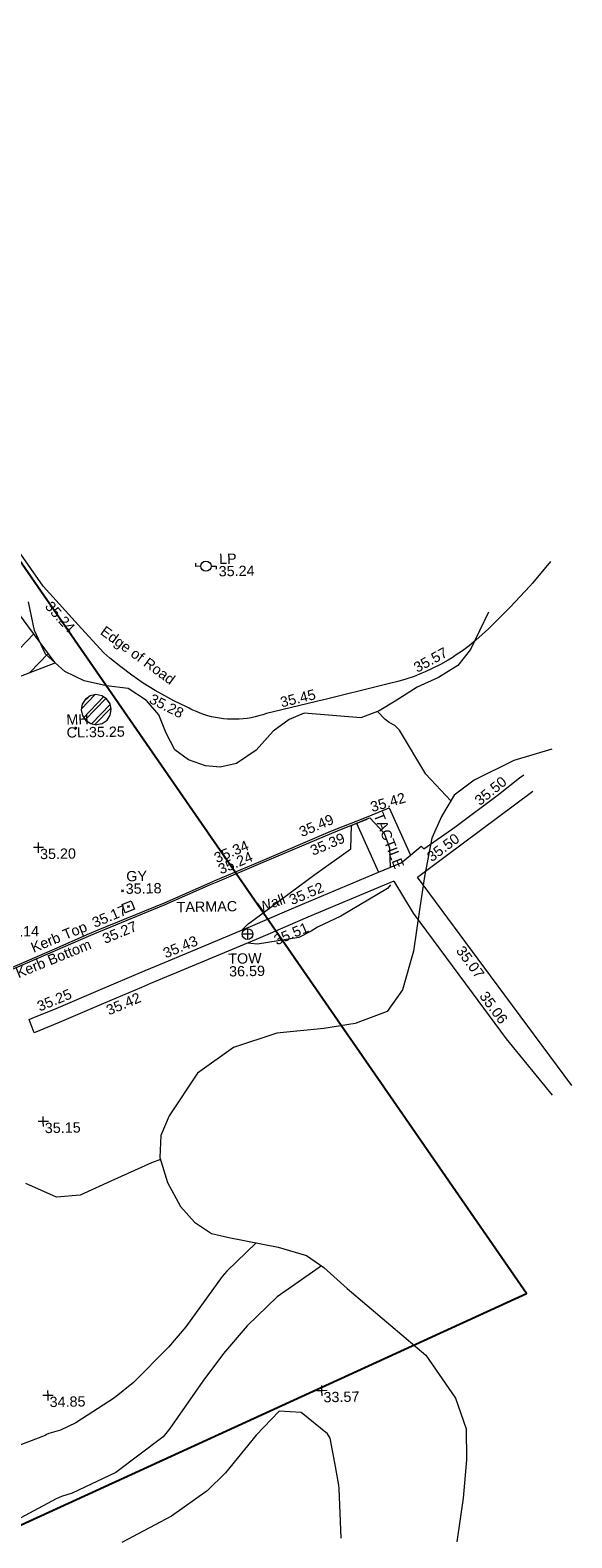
# Model space of a CAD drawing. Header units: millimetres. Extents: x -287732 to 520720, y -103372 to 287754.
# Tile 380 of 380: x 433401 to 453175, y 226992 to 282016. Entities that reach past the tile are written whole.
import ezdxf

# ---------------------------------------------------------------- set-up
doc = ezdxf.new("R2010")
doc.units = ezdxf.units.MM
doc.linetypes.add('IMPORT-HIDDEN2 _3_', pattern=[4762.5, 3175, -1587.5])
doc.linetypes.add('IMPORT-UG_ELEC_STREET LIGHTING_QLB2 _2_', pattern=[2700, 1500, -300.0000000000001, 0, -250, 150, -300.0000000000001, 0, -200])
for name, color, linetype, lineweight, true_color in [('00_TOPO_FURN_LAMP_POST', 7, 'Continuous', 9, 0x666666), ('00_TOPO_SERV_MH', 7, 'Continuous', 9, 0x666666), ('00_TOPO_TOP_OF_WALL', 7, 'Continuous', 9, 0x666666), ('00_UAV_FURN_LAMP_POST', 7, 'Continuous', 9, 0xa50000), ('00_UAV_KERB_BOTTOM', 1, 'Continuous', 9, 0xff0000), ('00_UAV_KERB_TOP', 7, 'Continuous', 9, 0xa500a5), ('00_UAV_LEVEL_SPOT', 7, 'Continuous', 9, 0x666666), ('00_UAV_SERV_GULLY', 7, 'Continuous', 9, 0x5252a5), ('00_UAV_TOP_OF_WALL', 7, 'Continuous', 9, 0x666666), ('00_UAV_TREE_LINE', 7, 'Continuous', 9, 0x52a552), ('00_UAV_WALL', 7, 'Continuous', 9, 0x7c00a5), ('01_DTM_CONTOUR_MJR', 7, 'Continuous', 9, 0x7f3f00), ('01_DTM_CONTOUR_MNR', 7, 'Continuous', 9, 0xa5a552), ('12333-PUM-2D-U-0001-C01 - Rev2_REVIT IMPORT_dwg', 7, 'Continuous', 9, 0x767676), ('PUM-CHAMBER EXTENTS', 6, 'IMPORT-HIDDEN2 _3_', 9, 0xff00ff), ('PUM-SURVEY BOUNDARY_EXTENT', 190, 'Continuous', 25, 0x7f00ff), ('PUM-UNABLE TO SURVEY', 190, 'Continuous', 9, 0x7f00ff)]:
    doc.layers.add(name, color=color, linetype=linetype, lineweight=lineweight, true_color=true_color)
for name, color, linetype, lineweight in [('00_UAV_ROAD_EDGE', 7, 'Continuous', 9), ('00_UAV_SURFACE', 7, 'Continuous', 9), ('00_UAV_SURVEY_TEXT', 7, 'Continuous', 9), ('GEN-TEXT', 7, 'Continuous', 9)]:
    doc.layers.add(name, color=color, linetype=linetype, lineweight=lineweight)
doc.styles.add('Swis721 Lt BT_2', font='swissl.ttf', dxfattribs={"height": 375})

# ---------------------------------------------------------------- blocks, each defined once
blk = doc.blocks.new('12333-PUM-2D-U-0001-C01 - Rev2_REVIT IMPORT_dwg_MSL_Lamp_Post_SYM-2077240-Site Location Plan Proposed')
at = {"layer": '00_TOPO_FURN_LAMP_POST', "color": 254, "true_color": 0xcccccc, "flags": 128}
for points in [[(-500.1060478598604, 0), (-1000.212095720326, 0), (-1000.212095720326, 316.7338303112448)], [(500.1060478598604, 0), (1000.21209571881, 0), (1000.21209571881, -316.7338303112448)]]:
    blk.add_lwpolyline(points, dxfattribs=at)
at = {"layer": '00_TOPO_FURN_LAMP_POST', "color": 254, "true_color": 0xcccccc}
blk.add_circle((0, 0), 500.1060478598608, dxfattribs=at)
blk = doc.blocks.new('12333-PUM-2D-U-0001-C01 - Rev2_REVIT IMPORT_dwg_TOW-2077249-Site Location Plan Proposed')
at = {"layer": '00_TOPO_TOP_OF_WALL', "color": 254, "true_color": 0xcccccc, "flags": 128}
for points in [[(0, 525.0554400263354), (0, 0), (-525.0554401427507, 0)], [(525.0554401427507, 0), (0, 0), (0, -525.0554400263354)]]:
    blk.add_lwpolyline(points, dxfattribs=at)
at = {"layer": '00_TOPO_TOP_OF_WALL', "color": 254, "true_color": 0xcccccc}
blk.add_circle((0, 0), 525.0554401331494, dxfattribs=at)
blk = doc.blocks.new('12333-PUM-2D-U-0001-C01 - Rev2_REVIT IMPORT_dwg_UAV-2077255-Site Location Plan Proposed')
at = {"layer": '00_UAV_LEVEL_SPOT', "color": 254, "true_color": 0xcccccc, "flags": 128}
for points in [[(0, -500.0000000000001), (0, 0), (-500.0000000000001, 0)], [(500.0000000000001, 0), (0, 0), (0, 500.0000000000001)]]:
    blk.add_lwpolyline(points, dxfattribs=at)
blk = doc.blocks.new('12333-PUM-2D-U-0001-C01 - Rev2_REVIT IMPORT_dwg_MGS62954_T2_Galway_ITM_3d_Rev1-2077680-Site Location Plan Proposed')
at = {"layer": '00_UAV_KERB_BOTTOM', "color": 254, "true_color": 0xcccccc, "flags": 128}
blk.add_lwpolyline([(534337317.3065, 725794699.6940001), (534337498.8180792, 725794863.6518599), (534337690.2664859, 725795015.8889799), (534337791.3065, 725795088.6940001), (534337996.3082605, 725795222.121551), (534338200.3065, 725795337.6940002), (534340527.3064999, 725796296.6940001), (534341812.181832, 725796827.0365386), (534342126.3065, 725796956.6940001), (534344563.3065, 725797904.6940002), (534346233.3065, 725798608.694), (534346448.5549064, 725798694.9332101), (534348080.3065, 725799348.6940001), (534350686.3064999, 725800406.694), (534351086.5010095, 725800556.3452803), (534351991.3065, 725800894.6940001)], dxfattribs=at)
at = {"layer": '00_UAV_KERB_TOP', "color": 254, "true_color": 0xcccccc, "flags": 128}
blk.add_lwpolyline([(534337364.2284163, 725794647.7485116), (534337544.1075428, 725794810.2317907), (534337732.5351218, 725794960.0667906), (534337830.8821357, 725795030.9313524), (534338032.6874548, 725795162.2784657), (534338231.0138914, 725795274.6376315), (534340553.9785689, 725796231.9746002), (534341861.1083927, 725796771.5028484), (534342152.3517902, 725796891.715881), (534344589.5962942, 725797839.8109937), (534346259.9213043, 725798543.9480039), (534346497.5685178, 725798639.1612892), (534348106.4893594, 725799283.7749453), (534350711.7363016, 725800341.4692142), (534351135.7277641, 725800500.0192784), (534352015.8245648, 725800829.1282734)], dxfattribs=at)
at = {"layer": '00_UAV_ROAD_EDGE', "color": 254, "true_color": 0xcccccc, "flags": 128}
for points in [[(534358875.3065, 725810108.6940002), (534358194.5946006, 725809329.6472908), (534358099.3065, 725809225.6940002), (534357382.2990822, 725808479.9173392), (534356634.6907162, 725807764.820005), (534356562.3065002, 725807698.6940004), (534356333.5412182, 725807486.0565656), (534356096.0722708, 725807283.185346), (534355850.316259, 725807090.4362463), (534355596.7043224, 725806908.1474141), (534355335.6813826, 725806736.6386456), (534355254.1615877, 725806687.8356112), (534355067.7053624, 725806576.2108259), (534354793.2463829, 725806427.1453995), (534354512.7859386, 725806289.7038779), (534354226.8160519, 725806164.1273805), (534354107.5355002, 725806115.9030002), (534353814.6430619, 725806007.4490826), (534353517.465961, 725805911.3553599), (534353216.5255475, 725805827.7904133), (534352912.3497732, 725805756.9008435), (534352675.5355002, 725805710.9030002), (534350507.0786732, 725805213.9441879), (534350502.5355002, 725805212.9030002), (534348413.5355002, 725804744.9030004), (534348273.5617985, 725804700.119628), (534348131.8355443, 725804661.2370284), (534347988.6053743, 725804628.3234152), (534347844.1225619, 725804601.4365299), (534347698.6405798, 725804580.6235411), (534347552.4146526, 725804565.9209619), (534347405.7013102, 725804557.3545856), (534347258.7579378, 725804554.9394406), (534347129.5355002, 725804557.9030001), (534346982.8573373, 725804567.051998), (534346836.6909565, 725804582.3352147), (534346691.2927829, 725804603.7258381), (534346546.9178946, 725804631.1863415), (534346403.8195743, 725804664.6685505), (534346262.2488648, 725804704.1137258), (534346122.4541294, 725804749.452667), (534345984.6806155, 725804800.6058338), (534345849.1700248, 725804857.4834869), (534345716.1600887, 725804919.9858431), (534345648.7227141, 725804955.1950735), (534345585.8841519, 725804988.003252), (534345489.5355002, 725805042.9030004), (534345037.9883178, 725805270.1397228), (534344596.3529053, 725805516.0859534), (534344353.5355003, 725805661.9030004), (534343928.9058124, 725805936.167497), (534343516.133602, 725806227.9730632), (534343115.9430118, 725806536.8077724), (534342729.0361123, 725806862.1298236), (534342509.3065, 725807059.6940002), (534341715.2327203, 725807966.4750264), (534340339.3065001, 725809537.6940002), (534339017.3065, 725811496.6940001)], [(534351991.3065, 725800894.6940001), (534352830.3065, 725801225.6940002), (534353569.3065, 725799489.6940002)]]:
    blk.add_lwpolyline(points, dxfattribs=at)
at = {"layer": '00_UAV_SERV_GULLY', "color": 254, "true_color": 0xcccccc, "flags": 128}
blk.add_lwpolyline([(534343012.3065, 725797866.6940001), (534343354.3065, 725797994.694), (534343468.5501658, 725797689.4492052), (534343126.5501657, 725797561.4492052)], close=True, dxfattribs=at)
at = {"layer": '00_UAV_SURFACE', "color": 254, "true_color": 0xcccccc}
blk.add_line((534351620.9024817, 725800681.4485978), (534352398.0021276, 725798882.0951563), dxfattribs=at)
at = {"layer": '00_UAV_TREE_LINE', "color": 254, "true_color": 0xcccccc, "flags": 128}
for points in [[(534356569.3065, 725808302.6940002), (534355895.3065, 725806951.6940001), (534355422.3065001, 725806378.6940004), (534354704.3065, 725805944.6940002), (534353929.3065001, 725805608.6940002), (534353113.3065, 725805116.6940002), (534352527.3065, 725804770.6940002), (534351851.3065, 725804523.6940002), (534349780.3065001, 725804731.6940002), (534349232.3065, 725804509.694), (534348641.3065001, 725804100.694), (534348004.3065001, 725803409.6940001), (534347285.3065001, 725802944.6940002), (534346679.3065, 725802820.6940002), (534346146.3065, 725802880.6940002), (534345527.3065001, 725803104.6940004), (534345043.3065001, 725803477.6940002), (534344730.3065, 725804094.6940004), (534344483.3065, 725804770.6940002), (534344039.3065001, 725805299.6940002), (534343369.3065, 725805745.6940002), (534342586.3065001, 725805851.6940002), (534341777.3065001, 725806054.6940002), (534341071.3065, 725806408.6940004), (534340381.3065, 725807045.6940002), (534339987.3065001, 725807918.6940001), (534339792.3065, 725808970.694)], [(534358798.3065, 725803256.6940001), (534357407.3064999, 725802869.694), (534355942.3065, 725802178.6940001), (534355199.3065, 725801640.6940001), (534354733.3064999, 725800875.6940001), (534354361.3065, 725800085.6940001), (534354073.3064999, 725798693.694), (534353872.3064998, 725797489.6940001), (534353615.3064999, 725795979.6940001), (534353191.3064999, 725794575.694), (534352627.3064999, 725793795.6940001), (534351447.3065, 725793378.6940001), (534350300.3065, 725793209.6940001), (534348576.3065, 725793073.6940001), (534346986.3065, 725792581.694), (534345663.3065, 725791670.6940002), (534344600.5185, 725790129.167), (534344278.5185001, 725789416.1670002), (534344237.5185001, 725788607.167), (534344494.5185001, 725787699.167), (534344954.5185001, 725786810.167), (534345456.5185, 725786232.1670002), (534346070.5185001, 725785811.167), (534346694.5185, 725785646.167), (534348492.5185, 725785268.167), (534349523.5185001, 725784943.167), (534350151.5185001, 725784498.167), (534350991.5185001, 725783713.167), (534353818.5355, 725781234.903), (534354874.5355001, 725779640.903), (534355237.5355, 725778512.9030001), (534355233.5355, 725777385.903), (534355085.5355001, 725775989.9030001), (534354831.5355, 725774399.9030001)]]:
    blk.add_lwpolyline(points, dxfattribs=at)
at = {"layer": '00_UAV_WALL', "color": 254, "true_color": 0xcccccc, "flags": 128}
for points in [[(534353569.3065, 725799489.6940002), (534353972.3065, 725799806.6940002), (534354063.3065, 725799704.6940001), (534355214.3065, 725800482.6940001), (534356818.3065, 725801636.6940002), (534357602.8768447, 725802232.4327178), (534357757.3065, 725802349.6940001)], [(534359315.3065, 725790982.6940002), (534356418.5535648, 725795031.0982565), (534353809.3065, 725798677.694), (534354212.4259288, 725798967.1082301), (534358074.3065, 725801739.6940002)], [(534352951.691423, 725798550.9014368), (534352589.0222073, 725798405.2780049), (534349788.3643367, 725797283.2925898), (534348313.2200503, 725796684.8630631), (534347885.4431053, 725796511.324544), (534345681.0012524, 725795627.3453634), (534344005.3903086, 725794967.4985718), (534343670.2161193, 725794832.4601846), (534342278.5284339, 725794271.7628915), (534340647.0467078, 725793604.338549), (534339724.5185, 725793241.1670002), (534339545.3065, 725793729.6940001), (534339749.0621229, 725793808.3365211), (534340457.3065, 725794081.6940001), (534342085.3065, 725794747.6940002), (534343815.3065, 725795444.694), (534344385.1901171, 725795669.1111763), (534345491.3065, 725796104.6940001), (534347693.3065, 725796987.6940001), (534349025.6252494, 725797528.1827415), (534349596.3065, 725797759.6940002), (534352398.0021276, 725798882.0951563), (534353231.3065001, 725799216.694), (534353569.3065, 725799489.6940002)], [(534352951.691423, 725798550.9014367), (534353633.3065, 725797372.6940002), (534355734.2308142, 725794427.7274582), (534356951.3064999, 725792721.6940001), (534358591.3065, 725790638.694)]]:
    blk.add_lwpolyline(points, dxfattribs=at)
at = {"layer": '01_DTM_CONTOUR_MJR', "color": 254, "true_color": 0xcccccc, "flags": 128}
blk.add_lwpolyline([(534344256.3951765, 725788540.4743068), (534343919.2857143, 725788420), (534342430.0000002, 725787774.0111942), (534341296.8032787, 725787286.8032788), (534340430.0000002, 725787225.6179775), (534339324.536395, 725787745.4798343)], dxfattribs=at)
at = {"layer": '01_DTM_CONTOUR_MNR', "color": 254, "true_color": 0xcccccc, "flags": 128}
for points in [[(534355076.5445557, 725801439.1641989), (534354180.8687691, 725802427.019826), (534353246.5217084, 725804055.1037612), (534353084.226467, 725804228.5685848), (534352884.9113151, 725804339.3532112), (534352721.6574603, 725804465.8305209), (534352458.7554143, 725804745.6464881)], [(534347383.7753939, 725796863.5723077), (534347609.5495157, 725797077.2015742), (534347721.7734039, 725797163.2407014), (534349174.5421596, 725798194.0241057), (534350067.2962962, 725798846.1481482), (534351394.9474389, 725799748.27026), (534351433.9714473, 725800610.4948264), (534351558.6637589, 725800662.1927044), (534351661.5222223, 725800703.5666667), (534352013.5384616, 725800842.923077), (534352110.5139594, 725800874.6982516), (534352623.2291886, 725800308.4986371), (534352816.7287106, 725799769.8898977), (534352819.9930101, 725799051.5382386)], [(534352823.3404895, 725798411.2412424), (534352711.3963965, 725798288.6036037), (534350990.5640424, 725797308.1382197), (534350130.7696359, 725796910.8328946), (534349902.1437127, 725796778.8577845), (534349445.7970883, 725796556.1615245), (534347933.8801415, 725796340.1676009), (534347570.0000001, 725796380.0000001), (534347568.3381135, 725796384.1657304)], [(534347689.5524901, 725785436.9774293), (534346600.0863168, 725784420), (534346430.0000002, 725784228.5585586), (534345071.5267175, 725782420.0000001), (534344430.0000002, 725781681.2168194), (534343125.945946, 725780420), (534342430.0000002, 725779868.4848484), (534340994.3678162, 725778984.3678163), (534340430.0000002, 725778726.0388211), (534340001.3637664, 725778615.5457271), (534339917.7320151, 725778579.2918117), (534339865.1288476, 725778542.5483178), (534337916.7043806, 725777846.421511)], [(534350065.6292614, 725784559.0280051), (534349852.1879817, 725784420), (534348430.0000002, 725783452.0512822), (534347313.7155963, 725782420.0000001), (534346430.0000002, 725781414.0476192), (534345655.6536235, 725780420), (534344430.0000002, 725778712.9292932), (534344170.1534527, 725778420.0000001), (534342430.0000002, 725777151.986532), (534340813.5125449, 725776420), (534340430.0000002, 725776300.1425891), (534340228.5829961, 725776218.5829961), (534338430.0000002, 725775297.2986752), (534336907.5362319, 725774420.0000001)], [(534350613.2032702, 725774603.2032703), (534350563.045526, 725776420), (534350550.772947, 725776540.7729471), (534350430.0000002, 725777360.0000001), (534350268.4074942, 725778258.4074942), (534350176.0317461, 725778420.0000001), (534349231.6635641, 725779221.6635642), (534348430.0000002, 725779277.5757576), (534347576.4704911, 725778420.0000001), (534346430.0000002, 725777065.1233845), (534345742.3732252, 725776420), (534344430.0000002, 725775515.5030489), (534342599.5253292, 725774589.5253294)]]:
    blk.add_lwpolyline(points, dxfattribs=at)
at = {"xscale": 0.375, "yscale": 0.375, "zscale": 0.375}
for name, p in [('12333-PUM-2D-U-0001-C01 - Rev2_REVIT IMPORT_dwg_MSL_Lamp_Post_SYM-2077240-Site Location Plan Proposed', (534346293.3065, 725810159.694)), ('12333-PUM-2D-U-0001-C01 - Rev2_REVIT IMPORT_dwg_UAV-2077255-Site Location Plan Proposed', (534340000.0000001, 725800000.0000001)), ('12333-PUM-2D-U-0001-C01 - Rev2_REVIT IMPORT_dwg_TOW-2077249-Site Location Plan Proposed', (534347575.3065, 725796706.6940001)), ('12333-PUM-2D-U-0001-C01 - Rev2_REVIT IMPORT_dwg_UAV-2077255-Site Location Plan Proposed', (534340000.0000001, 725790000)), ('12333-PUM-2D-U-0001-C01 - Rev2_REVIT IMPORT_dwg_UAV-2077255-Site Location Plan Proposed', (534340000.0000001, 725780000)), ('12333-PUM-2D-U-0001-C01 - Rev2_REVIT IMPORT_dwg_UAV-2077255-Site Location Plan Proposed', (534350000.0000001, 725780000))]:
    blk.add_blockref(name, p, dxfattribs=at)
at = {"layer": '00_TOPO_SERV_MH', "char_height": 375, "attachment_point": 1, "line_spacing_factor": 1.005061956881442, "style": 'Swis721 Lt BT_2'}
for s, insert, width in [('MH', (534341098.9104418, 725804839.4684838), 949.779278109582), ('CL:35.25', (534341098.9104418, 725804366.3752686), 2440.932744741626)]:
    blk.add_mtext(s, dxfattribs=dict(at, insert=insert, width=width))
at = {"layer": '00_UAV_FURN_LAMP_POST', "color": 251, "true_color": 0x666666, "char_height": 375, "attachment_point": 1, "line_spacing_factor": 1.005061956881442, "style": 'Swis721 Lt BT_2'}
for s, insert, width in [('LP', (534346774.2235642, 725810605.4917063), 707.5855621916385), ('35.24', (534346751.6800528, 725810154.9296079), 1495.902363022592)]:
    blk.add_mtext(s, dxfattribs=dict(at, insert=insert, width=width))
at = {"layer": '00_UAV_KERB_BOTTOM', "color": 251, "true_color": 0x666666, "char_height": 375, "attachment_point": 1, "line_spacing_factor": 1.005061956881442, "style": 'Swis721 Lt BT_2'}
for s, insert, width, rotation in [('35.39', (534349872.6535267, 725799869.6846437), 1495.902363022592, 21.87633443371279), ('35.24', (534346496.4409456, 725799247.6169279), 1495.902363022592, 21.83349298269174), ('35.17', (534341861.7926637, 725797379.5681033), 1495.902363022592, 21.65466218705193), ('Kerb Bottom', (534339050.6819844, 725795587.305932), 3414.456504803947, 21.18301524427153)]:
    blk.add_mtext(s, dxfattribs=dict(at, insert=insert, width=width, rotation=rotation))
at = {"layer": '00_UAV_KERB_TOP', "color": 251, "true_color": 0x666666, "char_height": 375, "attachment_point": 1, "line_spacing_factor": 1.005061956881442, "style": 'Swis721 Lt BT_2'}
for s, insert, width, rotation in [('35.49', (534349476.8903676, 725800558.1182758), 1495.902363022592, 21.867827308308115), ('35.34', (534346357.4898081, 725799660.9948592), 1495.902363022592, 21.833492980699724), ('Kerb Top', (534339615.658002, 725796508.788706), 2493.170605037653, 21.18301524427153), ('35.27', (534342228.5223067, 725796786.7579199), 1495.902363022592, 21.625634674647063)]:
    blk.add_mtext(s, dxfattribs=dict(at, insert=insert, width=width, rotation=rotation))
at = {"layer": '00_UAV_LEVEL_SPOT', "char_height": 375, "width": 1495.902363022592, "attachment_point": 1, "line_spacing_factor": 1.005061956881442, "style": 'Swis721 Lt BT_2'}
for s, insert in [('35.20', (534340051.8765643, 725799949.1441548)), ('35.15', (534340051.8765643, 725789949.1441547)), ('34.85', (534340051.8765643, 725779949.1441548)), ('33.57', (534350051.8765643, 725779949.1441548))]:
    blk.add_mtext(s, dxfattribs=dict(at, insert=insert))
at = {"layer": '00_UAV_ROAD_EDGE', "color": 251, "true_color": 0x666666, "char_height": 375, "attachment_point": 1, "line_spacing_factor": 1.005061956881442, "style": 'Swis721 Lt BT_2'}
for s, insert, width, rotation in [('35.24', (534340646.2756827, 725809021.8639765), 1495.902363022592, 311.20883431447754), ('Edge of Road', (534342586.9768752, 725808069.0276464), 3746.879252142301, 322.8774696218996), ('35.57', (534353760.960607, 725806461.5303934), 1495.902363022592, 27.52222966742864), ('35.28', (534344274.9966718, 725805557.9331348), 1495.902363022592, 332.14724023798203), ('35.45', (534348881.6813759, 725805322.9092661), 1495.902363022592, 12.628816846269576), ('35.42', (534352101.2673807, 725801438.4411557), 1495.902363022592, 15.352767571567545)]:
    blk.add_mtext(s, dxfattribs=dict(at, insert=insert, width=width, rotation=rotation))
at = {"layer": '00_UAV_SERV_GULLY', "color": 251, "true_color": 0x666666, "char_height": 375, "attachment_point": 1, "line_spacing_factor": 1.005061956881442, "style": 'Swis721 Lt BT_2'}
for s, insert, width in [('GY', (534343185.742811, 725799084.3005707), 821.5590755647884), ('35.18', (534343155.7617133, 725798627.4643686), 1495.902363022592), ('35.14', (534338658.447556, 725797139.3048153), 1495.902363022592)]:
    blk.add_mtext(s, dxfattribs=dict(at, insert=insert, width=width))
at = {"layer": '00_UAV_SURVEY_TEXT', "color": 251, "true_color": 0x666666, "insert": (534352593.8921806, 725801111.8855925), "char_height": 375, "width": 2341.205920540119, "attachment_point": 1, "rotation": 290.45087743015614, "line_spacing_factor": 1.005061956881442, "style": 'Swis721 Lt BT_2'}
blk.add_mtext('TACTILE', dxfattribs=at)
at = {"layer": '00_UAV_SURVEY_TEXT', "color": 251, "true_color": 0x666666, "insert": (534345002.4966472, 725797925.197134), "char_height": 375, "width": 2450.430537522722, "attachment_point": 1, "line_spacing_factor": 1.005061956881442, "style": 'Swis721 Lt BT_2'}
blk.add_mtext('TARMAC', dxfattribs=at)
at = {"layer": '00_UAV_TOP_OF_WALL', "char_height": 375, "attachment_point": 1, "line_spacing_factor": 1.005061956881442, "style": 'Swis721 Lt BT_2'}
for s, insert, width in [('TOW', (534346854.8163114, 725796010.7209516), 1343.937678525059), ('36.59', (534346877.2782187, 725795546.873029), 1495.902363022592)]:
    blk.add_mtext(s, dxfattribs=dict(at, insert=insert, width=width))
at = {"layer": '00_UAV_WALL', "color": 251, "true_color": 0x666666, "char_height": 375, "attachment_point": 1, "line_spacing_factor": 1.005061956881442, "style": 'Swis721 Lt BT_2'}
for s, insert, width, rotation in [('35.50', (534355904.6828179, 725801522.9657634), 1495.902363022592, 38.12213091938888), ('35.50', (534354126.6899443, 725799515.1973704), 1495.902363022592, 35.67595362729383), ('Wall', (534347925.1567835, 725797831.8580545), 1130.237340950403, 19.259439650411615), ('35.52', (534349072.04601, 725798080.9914584), 1495.902363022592, 21.98537864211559), ('35.51', (534348488.5487944, 725796625.6955796), 1495.902363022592, 21.957143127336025), ('35.43', (534344436.3475923, 725796221.501688), 1495.902363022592, 21.494259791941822), ('35.07', (534355458.7623423, 725796185.3363035), 1495.902363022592, 305.58484059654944), ('35.25', (534339801.3382215, 725794360.6222932), 1495.902363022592, 21.37822148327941), ('35.42', (534342324.7810206, 725794172.9972509), 1495.902363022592, 21.94402114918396), ('35.06', (534356282.5749843, 725794511.8169085), 1495.902363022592, 305.50386947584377)]:
    blk.add_mtext(s, dxfattribs=dict(at, insert=insert, width=width, rotation=rotation))
blk = doc.blocks.new('12333-PUM-2D-U-0001-C01 - Rev2_REVIT IMPORT_dwg-1620468-Site Location Plan Proposed')
at = {"layer": 'PUM-CHAMBER EXTENTS', "true_color": 0xfff4d4}
h = blk.add_hatch(dxfattribs=at)
h.set_pattern_fill('FP_14', style=0, pattern_type=2)
h.set_pattern_definition([(45, (-533641079.65, -725615854.3560001), (-618.7184335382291, 618.7184335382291), [])])
h.paths.add_polyline_path([(548820.3501529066, 143595.6438214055), (598554.726548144, 155705.0015586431), (665880.3501528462, 173780.643821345), (683590.8699340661, 180379.6662089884), (684126.2921456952, 185226.5029211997), (699646.6566527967, 190872.8378213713), (682994.2837554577, 214259.006618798), (606101.125900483, 215601.1816816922), (611594.7356529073, 198837.6438862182), (620808.8827925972, 194892.6093451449), (622809.8820558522, 181730.4029184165), (546425.3200724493, 167969.8622055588), (546575.8377649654, 166438.0438213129), (546752.1501529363, 166438.0438213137), (546742.8316869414, 165904.1892620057), (546628.8411191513, 165898.6287465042), (546695.6373264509, 165218.8438213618), (546866.450152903, 165218.8438213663), (546857.1396212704, 164685.4438213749), (546748.0496346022, 164685.4438213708), (546816.1401362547, 163992.4868640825), (546980.7501529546, 163999.6438213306), (547018.8501529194, 163466.2438213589), (546868.4915593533, 163459.7064912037), (546935.2364494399, 162780.4438212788), (547056.9501529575, 162780.4438212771), (547056.9501529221, 162323.2438212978), (546980.161284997, 162323.2438212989), (547055.3756635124, 161557.7871773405), (547133.1501528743, 161561.2438213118), (547171.2501528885, 161104.0438213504), (547100.2641136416, 161100.9574718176), (547167.3480998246, 160418.2438213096), (547285.5501528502, 160418.2438213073), (547285.5501528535, 159884.8438213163), (547219.760407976, 159884.8438213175), (547286.6641069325, 159203.9649537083), (547399.8501529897, 159199.0438212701), (547361.7501529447, 158665.6438213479), (547339.5218446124, 158666.0318179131), (547526.6396990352, 156761.7336278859), (547552.2501529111, 156760.643821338), (547555.1797682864, 156471.2813758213), (547638.940920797, 155618.8442227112), (547666.5501529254, 155617.6438213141), (547669.1799035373, 155311.1021300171), (547744.1895742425, 154547.7287972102), (547818.950152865, 154550.8438213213), (547809.6327005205, 154017.0473339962), (547796.3901281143, 154016.4838202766), (547863.8113582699, 153330.3380382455), (547895.150152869, 153331.6438213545), (547933.250152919, 152798.2438212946), (547916.1638860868, 152797.5464226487), (547983.7334397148, 152109.8911528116), (548047.5501528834, 152112.4438213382), (548085.6501528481, 151579.0438213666), (548036.089714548, 151577.0614038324), (548096.0084987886, 150967.2680052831), (548123.7501529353, 150969.4438212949), (548161.8501529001, 150436.0438213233), (548148.3134199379, 150434.9608826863), (548720.0288378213, 144616.6137300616)])
h.paths.add_polyline_path([(507602.6006529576, 195456.4678212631), (521342.9320607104, 197371.1634294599), (539189.5091527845, 196672.9153214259), (560381.472544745, 200828.8192643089), (577694.2496529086, 209009.0883214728), (593948.7272522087, 215813.3025891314), (467151.1844916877, 218026.5619307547), (468398.9507812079, 211588.5258330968), (490993.6907402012, 198483.5081887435), (503467.5815323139, 197676.0129840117), (507337.4300206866, 195598.8028811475)])
at = {"layer": 'PUM-CHAMBER EXTENTS', "true_color": 0xffaaff}
h = blk.add_hatch(dxfattribs=at)
h.set_pattern_fill('FP_3', color=211, style=0, pattern_type=2)
h.set_pattern_definition([(45, (-533641079.65, -725615854.3560001), (-265.1650429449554, 265.1650429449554), []), (45, (-533640902.873, -725615854.3560001), (-265.1650429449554, 265.1650429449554), [])])
h.paths.add_polyline_path([(701122.1202114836, 188592.799814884), (701325.8731538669, 188633.3287950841), (701503.6837456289, 188752.1380339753), (701622.4929845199, 188929.9486257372), (701664.213241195, 189139.6905194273), (701622.4929845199, 189349.4324131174), (701503.6837456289, 189527.2430048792), (701325.873153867, 189646.0522437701), (701116.1312601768, 189687.7725004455), (700906.3893664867, 189646.0522437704), (700728.5787747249, 189527.2430048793), (700609.7695358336, 189349.4324131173), (700568.0492791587, 189139.6905194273), (700609.7695358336, 188929.9486257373), (700728.5787747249, 188752.1380339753), (700906.3893664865, 188633.3287950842), (701097.100486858, 188597.5002272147)])
at = {"layer": 'GEN-TEXT', "color": 253, "true_color": 0xaaaaaa}
for p, q in [((700327.9948137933, 188447.2884823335), (700398.7054919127, 188517.9991604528)), ((700398.7054919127, 188447.2884823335), (700327.9948137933, 188517.9991604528)), ((701921.9948138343, 182476.288482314), (701992.7054919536, 182546.9991604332)), ((701992.7054919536, 182476.288482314), (701921.9948138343, 182546.9991604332)), ((702131.9948137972, 181896.2884822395), (702202.7054919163, 181966.9991603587)), ((702202.7054919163, 181896.2884822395), (702131.9948137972, 181966.9991603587))]:
    blk.add_line(p, q, dxfattribs=at)
at = {"layer": 'PUM-CHAMBER EXTENTS', "color": 211, "linetype": 'Continuous', "true_color": 0xffaaff, "flags": 128}
blk.add_lwpolyline([(701664.2132411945, 189139.6905194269), (701648.6916886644, 189217.7226333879), (701622.4929845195, 189349.432413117), (701503.6837456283, 189527.243004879), (701325.8731538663, 189646.0522437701), (701116.1312601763, 189687.7725004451), (700906.3893664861, 189646.0522437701), (700786.4962122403, 189565.9421993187), (700728.5787747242, 189527.243004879), (700609.769535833, 189349.432413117), (700568.0492791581, 189139.6905194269), (700609.769535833, 188929.9486257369), (700728.5787747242, 188752.1380339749), (700906.3893664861, 188633.3287950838), (701116.1312601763, 188591.6085384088), (701122.120211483, 188592.7998148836), (701325.8731538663, 188633.3287950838), (701503.6837456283, 188752.1380339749), (701622.4929845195, 188929.9486257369)], close=True, dxfattribs=at)
at = {"layer": 'PUM-SURVEY BOUNDARY_EXTENT', "color": 201, "true_color": 0xd4aaff, "flags": 128}
blk.add_lwpolyline([(434100.3536528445, 24157.3913212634), (453045.0486529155, 39175.58032134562), (466013.0486529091, 44122.58032138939), (482147.048652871, 40702.58032134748), (488216.8503400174, 30926.89504288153), (531080.8829478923, 24250.27741154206), (561844.1376578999, 20426.38415400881), (566062.0655785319, 8611.398574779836), (571128.6864528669, -7616.027373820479), (575714.0437077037, -7982.768216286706), (646442.309713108, 31495.23056612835), (689841.2207724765, 56725.65899800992), (691426.6726380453, 62926.17045936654), (689638.0678800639, 69873.57358378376), (681836.0986590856, 100645.3796401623), (672155.9695595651, 130601.3585414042), (667140.7217679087, 148790.7201766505), (693350.350153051, 157472.2071436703), (716444.8569162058, 167556.043584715), (696842.6566527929, 196972.3378213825), (686152.5680667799, 214203.8785610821)], dxfattribs=at)
at = {"layer": 'PUM-UNABLE TO SURVEY', "color": 7, "true_color": 0xfff4d4, "flags": 128}
blk.add_lwpolyline([(548148.3134199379, 150434.9608826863), (548820.3501529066, 143595.6438214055), (598554.726548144, 155705.0015586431), (665880.3501528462, 173780.643821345), (683590.869934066, 180379.6662089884), (684126.2921456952, 185226.5029211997), (699646.6566527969, 190872.8378213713), (682994.2837554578, 214259.0066187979)], dxfattribs=at)
blk.add_blockref('12333-PUM-2D-U-0001-C01 - Rev2_REVIT IMPORT_dwg_MGS62954_T2_Galway_ITM_3d_Rev1-2077680-Site Location Plan Proposed', (-533641079.6498471, -725615854.3561786))

msp = doc.modelspace()

# ---------------------------------------------------------------- block references
at = {"layer": '12333-PUM-2D-U-0001-C01 - Rev2_REVIT IMPORT_dwg', "color": 254, "linetype": 'IMPORT-UG_ELEC_STREET LIGHTING_QLB2 _2_', "true_color": 0xffd4d4, "rotation": 0.9999999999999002}
msp.add_blockref('12333-PUM-2D-U-0001-C01 - Rev2_REVIT IMPORT_dwg-1620468-Site Location Plan Proposed', (-261895.0770586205, 55869.5817132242), dxfattribs=at)

doc.saveas('drawing.dxf')
